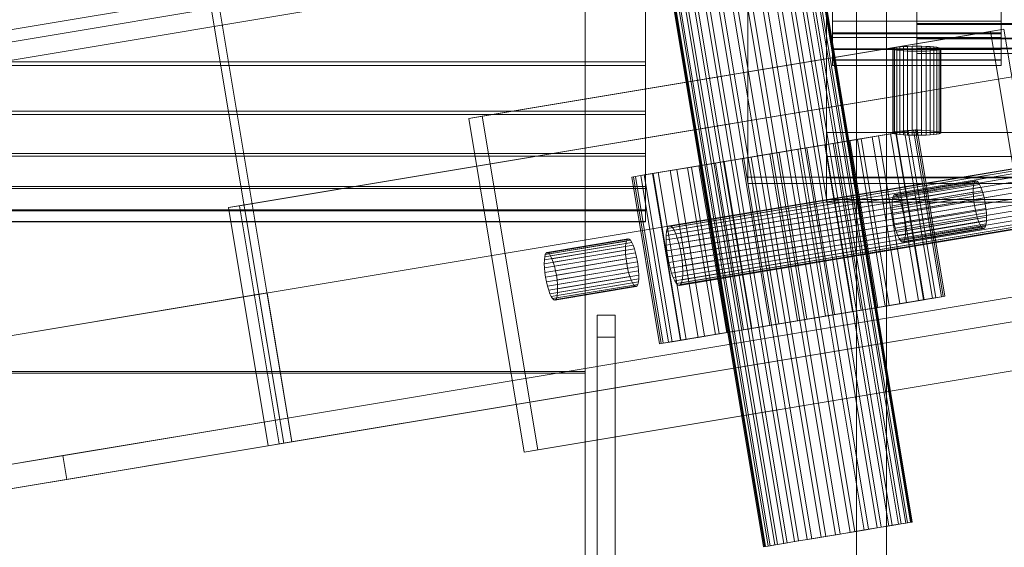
# Model space of a CAD drawing. Header units: millimetres. Extents: x -2233 to 61924, y -68080 to 6847.
# Tile 682 of 1056: x 27606 to 27769, y -16304 to -16216. Entities that reach past the tile are written whole.
import ezdxf

# ---------------------------------------------------------------- set-up
doc = ezdxf.new("R2010")
doc.units = ezdxf.units.MM
doc.layers.add('superior_C09', color=7, linetype='Continuous', lineweight=0)
doc.layers.add('superior_C10', color=7, linetype='Continuous', lineweight=0)

msp = doc.modelspace()

# ---------------------------------------------------------------- linework, layer by layer
at = {"layer": 'superior_C09'}
for p, q in [((27745, -16381.628), (27745, -16003.716)), ((27745, -16004.972), (27745, -16382.884)), ((27750, -18157.053), (27750, -16117.822)), ((27750, -16118.451), (27750, -18157.681)), ((27750, -18167.522), (27750, -16128.291)), ((27750, -16128.919), (27750, -18168.15)), ((27727, -16242.345), (27727, -16152.84)), ((27727, -16153.886), (27727, -16243.392)), ((27740, -16246.061), (27740, -16166.501)), ((27740, -16166.92), (27740, -16246.48)), ((27741, -16216.54), (27741, -16180.738)), ((27769, -16180.738), (27769, -16216.54)), ((27741, -16183.46), (27741, -16219.262)), ((27769, -16219.262), (27769, -16183.46)), ((27700, -16194.452), (27700, -18094.452)), ((27700, -18094.766), (27700, -16194.766)), ((27700, -16205.234), (27700, -18105.234)), ((27700, -18105.548), (27700, -16205.548)), ((27710, -16214.193), (27710, -16223.274)), ((27755, -16216.912), (27755, -16213.842)), ((27755, -16214.07), (27755, -16217.099)), ((27710, -16223.865), (27710, -16214.835)), ((27741, -16218.45), (27741, -16215.101)), ((27741, -16215.349), (27741, -16218.654)), ((27769, -16215.101), (27769, -16218.45)), ((27769, -16218.654), (27769, -16215.349)), ((27769, -16216.54), (27741, -16216.54)), ((27741, -16216.54), (27741, -16219.262)), ((27755, -16219.332), (27755, -16216.912)), ((27835, -16216.912), (27755, -16216.912)), ((27755, -16217.099), (27755, -16219.471)), ((27835, -16217.099), (27755, -16217.099)), ((27769, -16219.262), (27769, -16216.54)), ((27741, -16221.09), (27741, -16218.45)), ((27769, -16218.45), (27741, -16218.45)), ((27741, -16218.654), (27741, -16221.241)), ((27769, -16218.654), (27741, -16218.654)), ((27769, -16218.45), (27769, -16221.09)), ((27769, -16221.241), (27769, -16218.654)), ((27741, -16219.262), (27769, -16219.262)), ((27751.674, -16220.861), (27751.304, -16220.934)), ((27752.172, -16220.798), (27751.674, -16220.861)), ((27751.674, -16234.784), (27751.674, -16220.861)), ((27752.778, -16220.746), (27752.172, -16220.798)), ((27752.172, -16234.721), (27752.172, -16220.798)), ((27753.469, -16220.707), (27752.778, -16220.746)), ((27752.778, -16234.669), (27752.778, -16220.746)), ((27754.22, -16220.683), (27753.469, -16220.707)), ((27753.469, -16234.63), (27753.469, -16220.707)), ((27755, -16220.675), (27754.22, -16220.683)), ((27754.22, -16234.606), (27754.22, -16220.683)), ((27755, -16221.009), (27755, -16219.332)), ((27835, -16219.332), (27755, -16219.332)), ((27755, -16219.471), (27755, -16221.095)), ((27835, -16219.471), (27755, -16219.471)), ((27755.78, -16220.683), (27755, -16220.675)), ((27755, -16234.598), (27755, -16220.675)), ((27756.531, -16220.707), (27755.78, -16220.683)), ((27755.78, -16234.606), (27755.78, -16220.683)), ((27757.222, -16220.746), (27756.531, -16220.707)), ((27756.531, -16234.63), (27756.531, -16220.707)), ((27757.828, -16220.798), (27757.222, -16220.746)), ((27757.222, -16234.669), (27757.222, -16220.746)), ((27758.326, -16220.861), (27757.828, -16220.798)), ((27757.828, -16234.721), (27757.828, -16220.798)), ((27758.696, -16220.934), (27758.326, -16220.861)), ((27758.326, -16234.784), (27758.326, -16220.861)), ((27741, -16222.919), (27741, -16221.09)), ((27769, -16221.09), (27741, -16221.09)), ((27741, -16221.241), (27741, -16223.013)), ((27769, -16221.241), (27741, -16221.241)), ((27751.077, -16221.012), (27751, -16221.094)), ((27751, -16221.094), (27751.077, -16221.176)), ((27751, -16221.094), (27751, -16235.017)), ((27751.304, -16220.934), (27751.077, -16221.012)), ((27751.077, -16234.935), (27751.077, -16221.012)), ((27751.077, -16221.176), (27751.304, -16221.254)), ((27751.077, -16235.099), (27751.077, -16221.176)), ((27751.304, -16234.857), (27751.304, -16220.934)), ((27751.304, -16221.254), (27751.674, -16221.327)), ((27751.304, -16235.177), (27751.304, -16221.254)), ((27751.674, -16221.327), (27752.172, -16221.39)), ((27751.674, -16235.25), (27751.674, -16221.327)), ((27752.172, -16221.39), (27752.778, -16221.442)), ((27752.172, -16235.313), (27752.172, -16221.39)), ((27752.778, -16221.442), (27753.469, -16221.481)), ((27752.778, -16235.365), (27752.778, -16221.442)), ((27753.469, -16221.481), (27754.22, -16221.505)), ((27753.469, -16235.404), (27753.469, -16221.481)), ((27754.22, -16221.505), (27755, -16221.513)), ((27754.22, -16235.428), (27754.22, -16221.505)), ((27755, -16221.879), (27755, -16221.009)), ((27835, -16221.009), (27755, -16221.009)), ((27755, -16221.095), (27755, -16221.908)), ((27835, -16221.095), (27755, -16221.095)), ((27755, -16221.513), (27755.78, -16221.505)), ((27755, -16235.436), (27755, -16221.513)), ((27755, -16221.908), (27755, -16221.879)), ((27835, -16221.879), (27755, -16221.879)), ((27835, -16221.908), (27755, -16221.908)), ((27755.78, -16221.505), (27756.531, -16221.481)), ((27755.78, -16235.428), (27755.78, -16221.505)), ((27756.531, -16221.481), (27757.222, -16221.442)), ((27756.531, -16235.404), (27756.531, -16221.481)), ((27757.222, -16221.442), (27757.828, -16221.39)), ((27757.222, -16235.365), (27757.222, -16221.442)), ((27757.828, -16221.39), (27758.326, -16221.327)), ((27757.828, -16235.313), (27757.828, -16221.39)), ((27758.326, -16221.327), (27758.696, -16221.254)), ((27758.326, -16235.25), (27758.326, -16221.327)), ((27758.923, -16221.012), (27758.696, -16220.934)), ((27758.696, -16234.857), (27758.696, -16220.934)), ((27758.696, -16221.254), (27758.923, -16221.176)), ((27758.696, -16235.177), (27758.696, -16221.254)), ((27759, -16221.094), (27758.923, -16221.012)), ((27758.923, -16234.935), (27758.923, -16221.012)), ((27758.923, -16221.176), (27759, -16221.094)), ((27758.923, -16235.099), (27758.923, -16221.176)), ((27759, -16235.017), (27759, -16221.094)), ((27769, -16221.09), (27769, -16222.919)), ((27769, -16223.013), (27769, -16221.241)), ((27710, -16223.274), (27290, -16223.274)), ((27710, -16223.865), (27290, -16223.865)), ((27710, -16223.274), (27710, -16231.46)), ((27710, -16231.978), (27710, -16223.865)), ((27741, -16223.868), (27741, -16222.919)), ((27769, -16222.919), (27741, -16222.919)), ((27741, -16223.013), (27741, -16223.9)), ((27769, -16223.013), (27741, -16223.013)), ((27741, -16223.9), (27741, -16223.868)), ((27769, -16223.868), (27741, -16223.868)), ((27769, -16223.9), (27741, -16223.9)), ((27769, -16222.919), (27769, -16223.868)), ((27769, -16223.9), (27769, -16223.013)), ((27769, -16223.868), (27769, -16223.9)), ((27710, -16231.46), (27290, -16231.46)), ((27710, -16231.978), (27290, -16231.978)), ((27710, -16231.46), (27710, -16238.437)), ((27710, -16238.862), (27710, -16231.978)), ((27740, -16238.943), (27740, -16234.965)), ((27740, -16234.965), (27840, -16234.965)), ((27740, -16234.965), (27740, -16242.502)), ((27751, -16235.017), (27751.077, -16234.935)), ((27751.077, -16235.099), (27751, -16235.017)), ((27751.077, -16234.935), (27751.304, -16234.857)), ((27751.304, -16235.177), (27751.077, -16235.099)), ((27751.304, -16234.857), (27751.674, -16234.784)), ((27751.674, -16235.25), (27751.304, -16235.177)), ((27751.674, -16234.784), (27752.172, -16234.721)), ((27752.172, -16235.313), (27751.674, -16235.25)), ((27752.172, -16234.721), (27752.778, -16234.669)), ((27752.778, -16235.365), (27752.172, -16235.313)), ((27752.778, -16234.669), (27753.469, -16234.63)), ((27753.469, -16235.404), (27752.778, -16235.365)), ((27753.469, -16234.63), (27754.22, -16234.606)), ((27754.22, -16235.428), (27753.469, -16235.404)), ((27754.22, -16234.606), (27755, -16234.598)), ((27755, -16235.436), (27754.22, -16235.428)), ((27755, -16234.598), (27755.78, -16234.606)), ((27755.78, -16235.428), (27755, -16235.436)), ((27755.78, -16234.606), (27756.531, -16234.63)), ((27756.531, -16235.404), (27755.78, -16235.428)), ((27756.531, -16234.63), (27757.222, -16234.669)), ((27757.222, -16235.365), (27756.531, -16235.404)), ((27757.222, -16234.669), (27757.828, -16234.721)), ((27757.828, -16235.313), (27757.222, -16235.365)), ((27757.828, -16234.721), (27758.326, -16234.784)), ((27758.326, -16235.25), (27757.828, -16235.313)), ((27758.326, -16234.784), (27758.696, -16234.857)), ((27758.696, -16235.177), (27758.326, -16235.25)), ((27758.696, -16234.857), (27758.923, -16234.935)), ((27758.923, -16235.099), (27758.696, -16235.177)), ((27758.923, -16234.935), (27759, -16235.017)), ((27759, -16235.017), (27758.923, -16235.099)), ((27710, -16238.437), (27290, -16238.437)), ((27710, -16238.437), (27710, -16243.937)), ((27710, -16238.862), (27290, -16238.862)), ((27710, -16244.253), (27710, -16238.862)), ((27840, -16238.943), (27740, -16238.943)), ((27740, -16238.943), (27740, -16246.48)), ((27783, -16242.345), (27727, -16242.345)), ((27727, -16242.345), (27727, -16243.392)), ((27727, -16243.392), (27783, -16243.392)), ((27840, -16242.502), (27740, -16242.502)), ((27740, -16242.502), (27740, -16246.48)), ((27710, -16243.937), (27290, -16243.937)), ((27710, -16244.253), (27290, -16244.253)), ((27710, -16243.937), (27710, -16247.749)), ((27710, -16247.943), (27710, -16244.253)), ((27840, -16246.061), (27740, -16246.061)), ((27740, -16246.061), (27740, -16246.48)), ((27740, -16246.48), (27840, -16246.48)), ((27710, -16247.749), (27290, -16247.749)), ((27710, -16247.943), (27290, -16247.943)), ((27710, -16247.749), (27710, -16249.725)), ((27710, -16249.791), (27710, -16247.943)), ((27710, -16249.725), (27290, -16249.725)), ((27710, -16249.791), (27290, -16249.791)), ((27710, -16249.725), (27710, -16249.791)), ((27702, -18045.878), (27702, -16265.219)), ((27702, -16265.219), (27705, -16265.219)), ((27702, -16265.219), (27702, -16268.883)), ((27705, -16265.219), (27705, -18045.878)), ((27705, -16265.219), (27705, -16268.883)), ((27705, -16268.883), (27702, -16268.883)), ((27702, -16268.883), (27702, -18049.542)), ((27705, -18049.542), (27705, -16268.883)), ((27300, -16274.536), (27700, -16274.536)), ((27700, -16274.536), (27700, -18035.305)), ((27700, -16274.536), (27700, -16274.85)), ((27700, -16274.85), (27300, -16274.85)), ((27700, -18035.619), (27700, -16274.85))]:
    msp.add_line(p, q, dxfattribs=at)
at = {"layer": 'superior_C10'}
for p, q in [((27670.088, -15796.468), (27753.932, -16299.529)), ((27670.242, -15796.442), (27754.086, -16299.503)), ((27670.402, -15796.416), (27754.245, -16299.477)), ((27660.095, -15798.133), (27743.939, -16301.194)), ((27660.87, -15798.004), (27744.713, -16301.065)), ((27662.43, -15797.744), (27746.273, -16300.805)), ((27663.159, -15797.623), (27747.002, -16300.684)), ((27664.597, -15797.383), (27748.44, -16300.444)), ((27665.253, -15797.274), (27749.097, -16300.335)), ((27666.513, -15797.064), (27750.357, -16300.125)), ((27667.071, -15796.971), (27750.915, -16300.032)), ((27668.106, -15796.798), (27751.949, -16299.859)), ((27668.544, -15796.725), (27752.388, -16299.786)), ((27669.313, -15796.597), (27753.156, -16299.658)), ((27669.615, -15796.547), (27753.458, -16299.608)), ((27650.903, -15799.665), (27734.747, -16302.726)), ((27651.56, -15799.556), (27735.403, -16302.617)), ((27652.998, -15799.316), (27736.841, -16302.377)), ((27653.727, -15799.195), (27737.57, -16302.256)), ((27655.287, -15798.935), (27739.13, -16301.996)), ((27656.061, -15798.806), (27739.905, -16301.867)), ((27657.683, -15798.535), (27741.527, -16301.596)), ((27658.473, -15798.404), (27742.317, -16301.465)), ((27645.755, -15800.523), (27729.598, -16303.584)), ((27645.914, -15800.497), (27729.758, -16303.558)), ((27729.912, -16303.532), (27646.068, -15800.471)), ((27646.542, -15800.392), (27730.385, -16303.453)), ((27646.844, -15800.342), (27730.687, -16303.403)), ((27647.612, -15800.214), (27731.456, -16303.275)), ((27648.051, -15800.141), (27731.894, -16303.202)), ((27649.085, -15799.968), (27732.929, -16303.029)), ((27649.643, -15799.875), (27733.487, -16302.936)), ((27735.825, -16196.098), (19035.825, -17646.098)), ((19036.495, -17645.987), (27736.495, -16195.987)), ((27712.824, -16199.932), (19012.824, -17649.932)), ((19013.494, -17649.82), (27713.494, -16199.82)), ((27635.764, -16200.609), (27649.41, -16282.48)), ((27650.749, -16282.257), (27637.104, -16200.386)), ((19094.471, -17638.351), (27679.177, -16207.567)), ((27686.993, -16206.264), (19102.287, -17637.049)), ((27667.901, -16207.419), (19102.41, -17635.001)), ((19103.08, -17634.889), (27668.571, -16207.307)), ((19102.78, -17640.008), (27687.486, -16209.224)), ((27679.67, -16210.526), (19094.964, -17641.311)), ((27680.727, -16232.654), (27767.198, -16218.242)), ((27769.431, -16217.87), (27682.96, -16232.281)), ((27769.431, -16217.87), (27767.198, -16218.242)), ((27767.198, -16218.242), (27776.404, -16273.48)), ((27778.637, -16273.108), (27769.431, -16217.87)), ((27640.931, -16247.397), (27804.265, -16220.174)), ((27806.051, -16219.877), (27642.718, -16247.099)), ((27680.727, -16232.654), (27682.96, -16232.281)), ((27682.96, -16232.281), (27692.167, -16287.52)), ((27828.814, -16232.144), (27713.52, -16251.36)), ((27828.931, -16231.656), (27713.637, -16250.872)), ((27829.094, -16231.341), (27713.8, -16250.556)), ((27829.296, -16231.209), (27714.002, -16250.425)), ((27829.529, -16231.268), (27714.235, -16250.484)), ((27829.786, -16231.514), (27714.492, -16250.729)), ((27830.055, -16231.937), (27714.761, -16251.153)), ((27689.934, -16287.892), (27680.727, -16232.654)), ((27828.733, -16233.556), (27713.439, -16252.772)), ((27828.747, -16232.786), (27713.453, -16252.001)), ((27830.326, -16232.522), (27715.032, -16251.738)), ((27830.59, -16233.247), (27715.296, -16252.462)), ((27828.772, -16234.426), (27713.478, -16253.642)), ((27828.862, -16235.362), (27713.568, -16254.577)), ((27830.835, -16234.082), (27715.541, -16253.298)), ((27831.053, -16234.997), (27715.759, -16254.212)), ((27751.597, -16235.035), (27717.009, -16240.8)), ((27748.667, -16235.523), (27745.176, -16236.105)), ((27751.597, -16235.035), (27745.791, -16236.003)), ((27747.595, -16235.702), (27750.653, -16235.192)), ((27751.495, -16235.052), (27748.667, -16235.523)), ((27748.667, -16235.523), (27753.27, -16263.142)), ((27750.653, -16235.192), (27752.97, -16234.806)), ((27750.653, -16235.192), (27755.256, -16262.812)), ((27753.55, -16234.71), (27751.495, -16235.052)), ((27751.495, -16235.052), (27756.098, -16262.671)), ((27756.201, -16262.654), (27751.597, -16235.035)), ((27752.97, -16234.806), (27754.459, -16234.558)), ((27752.97, -16234.806), (27757.574, -16262.425)), ((27754.755, -16234.509), (27753.55, -16234.71)), ((27753.55, -16234.71), (27758.154, -16262.329)), ((27754.459, -16234.558), (27755.062, -16234.458)), ((27754.459, -16234.558), (27759.062, -16262.177)), ((27755.062, -16234.458), (27754.755, -16234.509)), ((27754.755, -16234.509), (27759.358, -16262.128)), ((27755.062, -16234.458), (27759.665, -16262.077)), ((18961.159, -17709.232), (27795.668, -16236.814)), ((27797.008, -16236.591), (18962.499, -17709.009)), ((27711.203, -16241.767), (27745.791, -16236.003)), ((27829.001, -16236.328), (27713.707, -16255.543)), ((27831.234, -16235.955), (27715.94, -16255.171)), ((27831.373, -16236.921), (27716.079, -16256.137)), ((27735.273, -16237.756), (27739.755, -16237.009)), ((27741.155, -16236.775), (27736.76, -16237.508)), ((27739.755, -16237.009), (27743.916, -16236.315)), ((27739.755, -16237.009), (27744.358, -16264.628)), ((27745.176, -16236.105), (27741.155, -16236.775)), ((27741.155, -16236.775), (27745.758, -16264.394)), ((27743.916, -16236.315), (27747.595, -16235.702)), ((27743.916, -16236.315), (27748.519, -16263.934)), ((27745.176, -16236.105), (27749.779, -16263.724)), ((27745.791, -16236.003), (27750.394, -16263.622)), ((27747.595, -16235.702), (27752.199, -16263.321)), ((27829.183, -16237.286), (27713.889, -16256.502)), ((27829.401, -16238.201), (27714.107, -16257.416)), ((27831.464, -16237.857), (27716.17, -16257.073)), ((27831.503, -16238.727), (27716.209, -16257.942)), ((27726.041, -16239.294), (27730.642, -16238.528)), ((27732.158, -16238.275), (27727.527, -16239.047)), ((27730.642, -16238.528), (27735.273, -16237.756)), ((27730.642, -16238.528), (27735.245, -16266.147)), ((27736.76, -16237.508), (27732.158, -16238.275)), ((27732.158, -16238.275), (27736.761, -16265.894)), ((27735.273, -16237.756), (27739.876, -16265.375)), ((27736.76, -16237.508), (27741.363, -16265.127)), ((27774.677, -16240.313), (18940.167, -17712.731)), ((27829.646, -16239.036), (27714.352, -16258.252)), ((27829.91, -16239.76), (27714.616, -16258.976)), ((27830.181, -16240.346), (27714.887, -16259.561)), ((27831.422, -16240.139), (27716.128, -16259.354)), ((27831.489, -16239.497), (27716.195, -16258.713)), ((27717.624, -16240.697), (27721.645, -16240.027)), ((27723.046, -16239.794), (27718.885, -16240.487)), ((27721.645, -16240.027), (27726.041, -16239.294)), ((27721.645, -16240.027), (27726.248, -16267.646)), ((27727.527, -16239.047), (27723.046, -16239.794)), ((27723.046, -16239.794), (27727.649, -16267.413)), ((27726.041, -16239.294), (27730.644, -16266.914)), ((27727.527, -16239.047), (27732.131, -16266.666)), ((18938.828, -17712.954), (27773.337, -16240.536)), ((27709.83, -16241.996), (27708.341, -16242.244)), ((27709.25, -16242.093), (27711.305, -16241.75)), ((27712.148, -16241.61), (27709.83, -16241.996)), ((27709.83, -16241.996), (27714.433, -16269.615)), ((27711.203, -16241.767), (27717.009, -16240.8)), ((27715.806, -16269.386), (27711.203, -16241.767)), ((27711.305, -16241.75), (27714.133, -16241.279)), ((27711.305, -16241.75), (27715.909, -16269.369)), ((27715.205, -16241.1), (27712.148, -16241.61)), ((27712.148, -16241.61), (27716.751, -16269.229)), ((27714.133, -16241.279), (27717.624, -16240.697)), ((27714.133, -16241.279), (27718.736, -16268.898)), ((27830.45, -16240.769), (27715.156, -16259.985)), ((27718.885, -16240.487), (27715.205, -16241.1)), ((27715.205, -16241.1), (27719.808, -16268.719)), ((27830.706, -16241.015), (27715.412, -16260.231)), ((27715.646, -16260.289), (27830.94, -16241.073)), ((27831.142, -16240.942), (27715.848, -16260.158)), ((27831.305, -16240.627), (27716.011, -16259.842)), ((27717.009, -16240.8), (27721.612, -16268.419)), ((27717.624, -16240.697), (27722.228, -16268.316)), ((27718.885, -16240.487), (27723.488, -16268.106)), ((27708.341, -16242.244), (27707.739, -16242.345)), ((27707.739, -16242.345), (27708.046, -16242.294)), ((27707.739, -16242.345), (27712.342, -16269.964)), ((27708.046, -16242.294), (27709.25, -16242.093)), ((27708.046, -16242.294), (27712.649, -16269.913)), ((27712.945, -16269.863), (27708.341, -16242.244)), ((27709.25, -16242.093), (27713.853, -16269.712)), ((27764.505, -16243.33), (27751.054, -16245.572)), ((27764.635, -16243.078), (27751.184, -16245.32)), ((27764.797, -16242.973), (27751.346, -16245.215)), ((27764.984, -16243.02), (27751.533, -16245.262)), ((27765.189, -16243.216), (27751.738, -16245.458)), ((27765.404, -16243.555), (27751.953, -16245.797)), ((27764.411, -16243.721), (27764.505, -16243.33)), ((27764.505, -16243.33), (27764.635, -16243.078)), ((27764.635, -16243.078), (27764.797, -16242.973)), ((27764.797, -16242.973), (27764.984, -16243.02)), ((27764.984, -16243.02), (27765.189, -16243.216)), ((27765.189, -16243.216), (27765.404, -16243.555)), ((27765.404, -16243.555), (27765.621, -16244.023)), ((27764.346, -16244.85), (27750.895, -16247.092)), ((27764.358, -16244.234), (27750.907, -16246.476)), ((27764.411, -16243.721), (27750.96, -16245.963)), ((27751.184, -16245.32), (27751.054, -16245.572)), ((27751.346, -16245.215), (27751.184, -16245.32)), ((27751.533, -16245.262), (27751.346, -16245.215)), ((27751.738, -16245.458), (27751.533, -16245.262)), ((27765.621, -16244.023), (27752.17, -16246.265)), ((27765.832, -16244.603), (27752.381, -16246.845)), ((27766.028, -16245.271), (27752.577, -16247.513)), ((27764.346, -16244.85), (27764.358, -16244.234)), ((27764.378, -16245.546), (27764.346, -16244.85)), ((27764.358, -16244.234), (27764.411, -16243.721)), ((27765.621, -16244.023), (27765.832, -16244.603)), ((27765.832, -16244.603), (27766.028, -16245.271)), ((27766.028, -16245.271), (27766.202, -16246.003)), ((27750.907, -16246.476), (27750.895, -16247.092)), ((27750.96, -16245.963), (27750.907, -16246.476)), ((27764.378, -16245.546), (27750.927, -16247.788)), ((27751.054, -16245.572), (27750.96, -16245.963)), ((27764.45, -16246.295), (27750.999, -16248.537)), ((27751.953, -16245.797), (27751.738, -16245.458)), ((27752.17, -16246.265), (27751.953, -16245.797)), ((27752.381, -16246.845), (27752.17, -16246.265)), ((27752.577, -16247.513), (27752.381, -16246.845)), ((27766.202, -16246.003), (27752.751, -16248.245)), ((27766.348, -16246.77), (27752.897, -16249.012)), ((27764.45, -16246.295), (27764.378, -16245.546)), ((27764.561, -16247.068), (27764.45, -16246.295)), ((27766.202, -16246.003), (27766.348, -16246.77)), ((27766.348, -16246.77), (27766.459, -16247.542)), ((27640.931, -16247.397), (27642.718, -16247.099)), ((27647.507, -16286.852), (27640.931, -16247.397)), ((27642.718, -16247.099), (27649.294, -16286.555)), ((27750.895, -16247.092), (27750.927, -16247.788)), ((27750.927, -16247.788), (27750.999, -16248.537)), ((27750.999, -16248.537), (27751.11, -16249.309)), ((27764.561, -16247.068), (27751.11, -16249.309)), ((27764.707, -16247.834), (27751.256, -16250.076)), ((27764.881, -16248.566), (27751.43, -16250.808)), ((27752.751, -16248.245), (27752.577, -16247.513)), ((27752.897, -16249.012), (27752.751, -16248.245)), ((27766.459, -16247.542), (27753.008, -16249.784)), ((27766.531, -16248.291), (27753.08, -16250.533)), ((27764.707, -16247.834), (27764.561, -16247.068)), ((27764.881, -16248.566), (27764.707, -16247.834)), ((27765.077, -16249.234), (27764.881, -16248.566)), ((27766.459, -16247.542), (27766.531, -16248.291)), ((27766.531, -16248.291), (27766.563, -16248.987)), ((27751.11, -16249.309), (27751.256, -16250.076)), ((27751.256, -16250.076), (27751.43, -16250.808)), ((27765.077, -16249.234), (27751.626, -16251.476)), ((27765.288, -16249.814), (27751.837, -16252.056)), ((27753.008, -16249.784), (27752.897, -16249.012)), ((27753.08, -16250.533), (27753.008, -16249.784)), ((27766.498, -16250.117), (27753.047, -16252.358)), ((27766.551, -16249.603), (27753.1, -16251.845)), ((27766.563, -16248.987), (27753.112, -16251.229)), ((27765.288, -16249.814), (27765.077, -16249.234)), ((27765.505, -16250.282), (27765.288, -16249.814)), ((27766.498, -16250.117), (27766.404, -16250.507)), ((27766.551, -16249.603), (27766.498, -16250.117)), ((27766.563, -16248.987), (27766.551, -16249.603)), ((27713.52, -16251.36), (27713.453, -16252.001)), ((27713.637, -16250.872), (27713.52, -16251.36)), ((27713.8, -16250.556), (27713.637, -16250.872)), ((27714.002, -16250.425), (27713.8, -16250.556)), ((27714.235, -16250.484), (27714.002, -16250.425)), ((27714.492, -16250.729), (27714.235, -16250.484)), ((27714.761, -16251.153), (27714.492, -16250.729)), ((27715.032, -16251.738), (27714.761, -16251.153)), ((27715.296, -16252.462), (27715.032, -16251.738)), ((27751.43, -16250.808), (27751.626, -16251.476)), ((27751.626, -16251.476), (27751.837, -16252.056)), ((27765.505, -16250.282), (27752.054, -16252.524)), ((27765.72, -16250.621), (27752.269, -16252.863)), ((27765.925, -16250.817), (27752.474, -16253.059)), ((27752.661, -16253.106), (27766.112, -16250.864)), ((27766.274, -16250.759), (27752.823, -16253.001)), ((27766.404, -16250.507), (27752.953, -16252.749)), ((27753.047, -16252.358), (27753.1, -16251.845)), ((27753.112, -16251.229), (27753.08, -16250.533)), ((27753.1, -16251.845), (27753.112, -16251.229)), ((27765.72, -16250.621), (27765.505, -16250.282)), ((27765.925, -16250.817), (27765.72, -16250.621)), ((27766.112, -16250.864), (27765.925, -16250.817)), ((27766.274, -16250.759), (27766.112, -16250.864)), ((27766.404, -16250.507), (27766.274, -16250.759)), ((27706.764, -16253.329), (27693.313, -16255.57)), ((27706.858, -16252.938), (27693.407, -16255.18)), ((27706.988, -16252.686), (27693.537, -16254.928)), ((27707.15, -16252.581), (27693.699, -16254.823)), ((27707.337, -16252.628), (27693.886, -16254.869)), ((27707.542, -16252.824), (27694.091, -16255.066)), ((27707.757, -16253.163), (27694.306, -16255.405)), ((27706.711, -16253.842), (27706.764, -16253.329)), ((27706.764, -16253.329), (27706.858, -16252.938)), ((27706.858, -16252.938), (27706.988, -16252.686)), ((27706.988, -16252.686), (27707.15, -16252.581)), ((27707.15, -16252.581), (27707.337, -16252.628)), ((27707.337, -16252.628), (27707.542, -16252.824)), ((27707.542, -16252.824), (27707.757, -16253.163)), ((27707.757, -16253.163), (27707.974, -16253.631)), ((27713.453, -16252.001), (27713.439, -16252.772)), ((27713.439, -16252.772), (27713.478, -16253.642)), ((27715.541, -16253.298), (27715.296, -16252.462)), ((27715.759, -16254.212), (27715.541, -16253.298)), ((27751.837, -16252.056), (27752.054, -16252.524)), ((27752.054, -16252.524), (27752.269, -16252.863)), ((27752.269, -16252.863), (27752.474, -16253.059)), ((27752.474, -16253.059), (27752.661, -16253.106)), ((27752.661, -16253.106), (27752.823, -16253.001)), ((27752.823, -16253.001), (27752.953, -16252.749)), ((27752.953, -16252.749), (27753.047, -16252.358)), ((27706.699, -16254.458), (27693.248, -16256.7)), ((27706.711, -16253.842), (27693.26, -16256.084)), ((27693.537, -16254.928), (27693.407, -16255.18)), ((27693.699, -16254.823), (27693.537, -16254.928)), ((27693.886, -16254.869), (27693.699, -16254.823)), ((27694.091, -16255.066), (27693.886, -16254.869)), ((27694.306, -16255.405), (27694.091, -16255.066)), ((27707.974, -16253.631), (27694.523, -16255.873)), ((27708.185, -16254.211), (27694.734, -16256.452)), ((27708.381, -16254.879), (27694.93, -16257.121)), ((27706.699, -16254.458), (27706.711, -16253.842)), ((27706.731, -16255.154), (27706.699, -16254.458)), ((27707.974, -16253.631), (27708.185, -16254.211)), ((27708.185, -16254.211), (27708.381, -16254.879)), ((27708.381, -16254.879), (27708.555, -16255.611)), ((27713.478, -16253.642), (27713.568, -16254.577)), ((27713.568, -16254.577), (27713.707, -16255.543)), ((27715.94, -16255.171), (27715.759, -16254.212)), ((27693.26, -16256.084), (27693.248, -16256.7)), ((27693.248, -16256.7), (27693.28, -16257.396)), ((27693.313, -16255.57), (27693.26, -16256.084)), ((27706.731, -16255.154), (27693.28, -16257.396)), ((27693.407, -16255.18), (27693.313, -16255.57)), ((27706.803, -16255.903), (27693.352, -16258.145)), ((27706.914, -16256.675), (27693.463, -16258.917)), ((27694.523, -16255.873), (27694.306, -16255.405)), ((27694.734, -16256.452), (27694.523, -16255.873)), ((27694.93, -16257.121), (27694.734, -16256.452)), ((27708.555, -16255.611), (27695.104, -16257.853)), ((27708.701, -16256.378), (27695.25, -16258.619)), ((27706.803, -16255.903), (27706.731, -16255.154)), ((27706.914, -16256.675), (27706.803, -16255.903)), ((27707.06, -16257.442), (27706.914, -16256.675)), ((27708.555, -16255.611), (27708.701, -16256.378)), ((27708.701, -16256.378), (27708.812, -16257.15)), ((27713.707, -16255.543), (27713.889, -16256.502)), ((27713.889, -16256.502), (27714.107, -16257.416)), ((27716.079, -16256.137), (27715.94, -16255.171)), ((27716.17, -16257.073), (27716.079, -16256.137)), ((27798.451, -16257.64), (18963.941, -17730.058)), ((27693.28, -16257.396), (27693.352, -16258.145)), ((27693.352, -16258.145), (27693.463, -16258.917)), ((27707.06, -16257.442), (27693.609, -16259.684)), ((27707.234, -16258.174), (27693.783, -16260.416)), ((27695.104, -16257.853), (27694.93, -16257.121)), ((27695.25, -16258.619), (27695.104, -16257.853)), ((27708.812, -16257.15), (27695.361, -16259.392)), ((27708.884, -16257.899), (27695.433, -16260.141)), ((27707.234, -16258.174), (27707.06, -16257.442)), ((27707.43, -16258.842), (27707.234, -16258.174)), ((27708.812, -16257.15), (27708.884, -16257.899)), ((27708.884, -16257.899), (27708.916, -16258.595)), ((27714.107, -16257.416), (27714.352, -16258.252)), ((27714.352, -16258.252), (27714.616, -16258.976)), ((27716.209, -16257.942), (27716.17, -16257.073)), ((27716.195, -16258.713), (27716.209, -16257.942)), ((27810.84, -16259.63), (27647.507, -16286.852)), ((27649.294, -16286.555), (27812.627, -16259.332)), ((27693.463, -16258.917), (27693.609, -16259.684)), ((27693.609, -16259.684), (27693.783, -16260.416)), ((27707.43, -16258.842), (27693.979, -16261.084)), ((27707.641, -16259.422), (27694.19, -16261.664)), ((27707.858, -16259.89), (27694.407, -16262.132)), ((27695.361, -16259.392), (27695.25, -16258.619)), ((27695.433, -16260.141), (27695.361, -16259.392)), ((27708.851, -16259.724), (27695.4, -16261.966)), ((27708.904, -16259.211), (27695.453, -16261.453)), ((27708.916, -16258.595), (27695.465, -16260.837)), ((27707.641, -16259.422), (27707.43, -16258.842)), ((27707.858, -16259.89), (27707.641, -16259.422)), ((27708.073, -16260.229), (27707.858, -16259.89)), ((27708.851, -16259.724), (27708.757, -16260.115)), ((27708.904, -16259.211), (27708.851, -16259.724)), ((27708.916, -16258.595), (27708.904, -16259.211)), ((27714.616, -16258.976), (27714.887, -16259.561)), ((27714.887, -16259.561), (27715.156, -16259.985)), ((27715.156, -16259.985), (27715.412, -16260.231)), ((27715.848, -16260.158), (27716.011, -16259.842)), ((27716.011, -16259.842), (27716.128, -16259.354)), ((27716.128, -16259.354), (27716.195, -16258.713)), ((18942.28, -17733.668), (27776.79, -16261.25)), ((18964.599, -17734.004), (27799.108, -16261.586)), ((27799.778, -16261.474), (18965.269, -17733.892)), ((18966.609, -17733.669), (27801.118, -16261.251)), ((27647.297, -16261.543), (26496.278, -16453.379)), ((27647.297, -16261.543), (27645.957, -16261.766)), ((27651.407, -16286.202), (27647.297, -16261.543)), ((27693.783, -16260.416), (27693.979, -16261.084)), ((27693.979, -16261.084), (27694.19, -16261.664)), ((27694.19, -16261.664), (27694.407, -16262.132)), ((27708.073, -16260.229), (27694.622, -16262.471)), ((27708.278, -16260.425), (27694.827, -16262.667)), ((27695.014, -16262.714), (27708.465, -16260.472)), ((27708.627, -16260.367), (27695.176, -16262.609)), ((27708.757, -16260.115), (27695.306, -16262.357)), ((27695.4, -16261.966), (27695.453, -16261.453)), ((27695.465, -16260.837), (27695.433, -16260.141)), ((27695.453, -16261.453), (27695.465, -16260.837)), ((27708.278, -16260.425), (27708.073, -16260.229)), ((27708.465, -16260.472), (27708.278, -16260.425)), ((27708.627, -16260.367), (27708.465, -16260.472)), ((27708.757, -16260.115), (27708.627, -16260.367)), ((27715.412, -16260.231), (27715.646, -16260.289)), ((27715.646, -16260.289), (27715.848, -16260.158)), ((26494.938, -16453.602), (27645.957, -16261.766)), ((27645.957, -16261.766), (27650.067, -16286.426)), ((27694.407, -16262.132), (27694.622, -16262.471)), ((27694.622, -16262.471), (27694.827, -16262.667)), ((27694.827, -16262.667), (27695.014, -16262.714)), ((27695.014, -16262.714), (27695.176, -16262.609)), ((27695.176, -16262.609), (27695.306, -16262.357)), ((27695.306, -16262.357), (27695.4, -16261.966)), ((27721.612, -16268.419), (27756.201, -16262.654)), ((27749.779, -16263.724), (27753.27, -16263.142)), ((27750.394, -16263.622), (27756.201, -16262.654)), ((27755.256, -16262.812), (27752.199, -16263.321)), ((27753.27, -16263.142), (27756.098, -16262.671)), ((27757.574, -16262.425), (27755.256, -16262.812)), ((27756.098, -16262.671), (27758.154, -16262.329)), ((27759.062, -16262.177), (27757.574, -16262.425)), ((27758.154, -16262.329), (27759.358, -16262.128)), ((27759.665, -16262.077), (27759.062, -16262.177)), ((27759.358, -16262.128), (27759.665, -16262.077)), ((27750.394, -16263.622), (27715.806, -16269.386)), ((27744.358, -16264.628), (27739.876, -16265.375)), ((27741.363, -16265.127), (27745.758, -16264.394)), ((27748.519, -16263.934), (27744.358, -16264.628)), ((27745.758, -16264.394), (27749.779, -16263.724)), ((27752.199, -16263.321), (27748.519, -16263.934)), ((27777.447, -16265.196), (18942.938, -17737.614)), ((18944.277, -17737.391), (27778.787, -16264.972)), ((27735.245, -16266.147), (27730.644, -16266.914)), ((27732.131, -16266.666), (27736.761, -16265.894)), ((27739.876, -16265.375), (27735.245, -16266.147)), ((27736.761, -16265.894), (27741.363, -16265.127)), ((27719.808, -16268.719), (27723.488, -16268.106)), ((27726.248, -16267.646), (27722.228, -16268.316)), ((27723.488, -16268.106), (27727.649, -16267.413)), ((27730.644, -16266.914), (27726.248, -16267.646)), ((27727.649, -16267.413), (27732.131, -16266.666)), ((27713.853, -16269.712), (27712.649, -16269.913)), ((27712.945, -16269.863), (27714.433, -16269.615)), ((27715.909, -16269.369), (27713.853, -16269.712)), ((27714.433, -16269.615), (27716.751, -16269.229)), ((27715.806, -16269.386), (27721.612, -16268.419)), ((27718.736, -16268.898), (27715.909, -16269.369)), ((27716.751, -16269.229), (27719.808, -16268.719)), ((27722.228, -16268.316), (27718.736, -16268.898)), ((27712.342, -16269.964), (27712.945, -16269.863)), ((27712.649, -16269.913), (27712.342, -16269.964)), ((27776.404, -16273.48), (27689.934, -16287.892)), ((27692.167, -16287.52), (27778.637, -16273.108)), ((27649.41, -16282.48), (19141.566, -17700.454)), ((19142.906, -17700.231), (27650.749, -16282.257)), ((27650.749, -16282.257), (26499.731, -16474.093)), ((27650.749, -16282.257), (27613.456, -16288.472)), ((27649.41, -16282.48), (27650.749, -16282.257)), ((27651.407, -16286.202), (27650.749, -16282.257)), ((27650.067, -16286.426), (26499.048, -16478.262)), ((26500.388, -16478.039), (27651.407, -16286.202)), ((27614.114, -16292.418), (27651.407, -16286.202)), ((27647.507, -16286.852), (27649.294, -16286.555)), ((27650.067, -16286.426), (27651.407, -16286.202)), ((27689.934, -16287.892), (27692.167, -16287.52)), ((26462.438, -16480.309), (27613.456, -16288.472)), ((27613.456, -16288.472), (27614.114, -16292.418)), ((27614.114, -16292.418), (26463.095, -16484.254)), ((27746.273, -16300.805), (27743.939, -16301.194)), ((27744.713, -16301.065), (27747.002, -16300.684)), ((27748.44, -16300.444), (27746.273, -16300.805)), ((27747.002, -16300.684), (27749.097, -16300.335)), ((27750.357, -16300.125), (27748.44, -16300.444)), ((27749.097, -16300.335), (27750.915, -16300.032)), ((27751.949, -16299.859), (27750.357, -16300.125)), ((27750.915, -16300.032), (27752.388, -16299.786)), ((27753.156, -16299.658), (27751.949, -16299.859)), ((27752.388, -16299.786), (27753.458, -16299.608)), ((27753.932, -16299.529), (27753.156, -16299.658)), ((27753.458, -16299.608), (27754.086, -16299.503)), ((27754.245, -16299.477), (27753.932, -16299.529)), ((27754.086, -16299.503), (27754.245, -16299.477)), ((27736.841, -16302.377), (27734.747, -16302.726)), ((27735.403, -16302.617), (27737.57, -16302.256)), ((27739.13, -16301.996), (27736.841, -16302.377)), ((27737.57, -16302.256), (27739.905, -16301.867)), ((27741.527, -16301.596), (27739.13, -16301.996)), ((27739.905, -16301.867), (27742.317, -16301.465)), ((27743.939, -16301.194), (27741.527, -16301.596)), ((27742.317, -16301.465), (27744.713, -16301.065)), ((27729.598, -16303.584), (27729.912, -16303.532)), ((27729.758, -16303.558), (27729.598, -16303.584)), ((27730.385, -16303.453), (27729.758, -16303.558)), ((27729.912, -16303.532), (27730.687, -16303.403)), ((27731.456, -16303.275), (27730.385, -16303.453)), ((27730.687, -16303.403), (27731.894, -16303.202)), ((27732.929, -16303.029), (27731.456, -16303.275)), ((27731.894, -16303.202), (27733.487, -16302.936)), ((27734.747, -16302.726), (27732.929, -16303.029)), ((27733.487, -16302.936), (27735.403, -16302.617))]:
    msp.add_line(p, q, dxfattribs=at)

doc.saveas('drawing.dxf')
